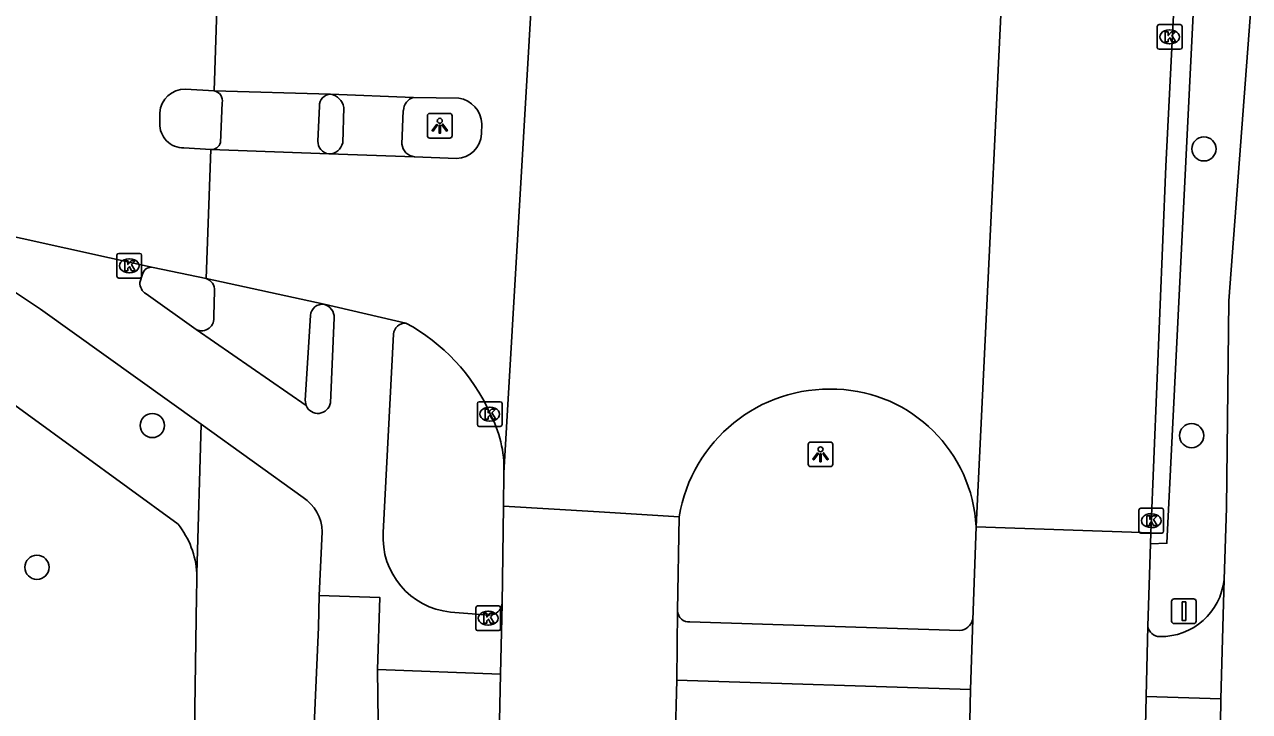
# Model space of a CAD drawing. Extents: x 157793 to 159380, y 380882 to 382313.
# Drawn here: x 158968.64 to 159018.24, y 381310.53 to 381338.33 of the extents above; entities that cross this region are included whole.
import ezdxf

# ---------------------------------------------------------------- set-up
doc = ezdxf.new("R2010")
doc.units = 0
for name, color, linetype in [('IMGEO_Boom', 7, 'Continuous'), ('IMGEO_Fietspad_gesloten', 7, 'Continuous'), ('IMGEO_Fietspad_open', 7, 'Continuous'), ('IMGEO_Kolk', 7, 'Continuous'), ('IMGEO_Lichtpunt', 7, 'Continuous'), ('IMGEO_Rijbaan_lokaal_gesloten', 7, 'Continuous'), ('IMGEO_Verkeersbordpaal', 7, 'Continuous'), ('IMGEO_Voetpad_open', 7, 'Continuous')]:
    doc.layers.add(name, color=color, linetype=linetype)

msp = doc.modelspace()

# ---------------------------------------------------------------- linework, layer by layer
at = {"layer": 'IMGEO_Boom'}
for centre in [(159016.391, 381333.297), (158973.816, 381322.102), (159015.892, 381321.693), (158969.145, 381316.364)]:
    msp.add_circle(centre, 0.489, dxfattribs=at)
at = {"layer": 'IMGEO_Fietspad_gesloten'}
for points in [[(159018.829, 381349.585), (159018.357, 381339.887), (159017.396, 381327.146), (159017.305, 381318.776), (159017.204, 381315.87)], [(159017.204, 381315.87), (159017.079, 381311.037)], [(158980.369, 381309.956), (158980.545, 381313.947), (158980.576, 381315.224)], [(158980.576, 381315.224), (158983.032, 381315.139), (158982.937, 381312.23)], [(158983.184, 381308.438), (158983.195, 381310.079), (158982.958, 381310.105), (158982.937, 381312.23)], [(159017.079, 381311.037), (159017.033, 381307.995)]]:
    msp.add_lwpolyline(points, dxfattribs=at)
at = {"layer": 'IMGEO_Fietspad_open'}
for points in [[(158981.522, 381333.548), (158981.567, 381334.976)], [(158983.977, 381334.855), (158983.922, 381333.489)], [(158961.464, 381331.237), (158962.407, 381330.895), (158967.707, 381327.86), (158969.287, 381326.814), (158975.795, 381322.152)], [(158973.315, 381327.892), (158973.418, 381328.232)], [(158975.587, 381325.987), (158973.561, 381327.434)], [(158981.183, 381326.457), (158981.024, 381323.019)], [(158980.044, 381322.912), (158975.587, 381325.987)], [(158983.164, 381317.773), (158983.584, 381325.799)], [(158975.795, 381322.152), (158979.924, 381319.194)], [(158980.693, 381317.804), (158980.576, 381315.224)], [(158987.464, 381314.434), (158985.884, 381314.551)], [(158995.58, 381314.154), (159006.513, 381313.802)], [(158982.937, 381312.23), (158987.906, 381312.042)], [(158995.046, 381311.791), (159006.94, 381311.414)], [(159017.079, 381311.037), (159014.048, 381311.131)]]:
    msp.add_lwpolyline(points, dxfattribs=at)
for centre, radius, start, end in [((158980.936, 381334.874), 0.639, 9.1758, 81.3622), ((158984.58, 381334.809), 0.604, 107.8886, 175.6154), ((158980.974, 381333.654), 0.558, 269.1955, 349.0233), ((158984.475, 381333.535), 0.555, 184.714, 265.1729), ((158973.775, 381328.14), 0.368, 78.0406, 165.4693), ((158973.809, 381327.862), 0.495, 176.5318, 239.9503), ((158980.612, 381326.46), 0.571, 359.6533, 74.3843), ((158984.06, 381325.77), 0.477, 87.2652, 176.5695), ((158980.519, 381323.103), 0.512, 201.8879, 350.5743), ((158978.976, 381317.762), 1.717, 1.407, 56.4991), ((158986.195, 381317.573), 3.038, 176.2169, 264.1249), ((159014.648, 381316.129), 2.569, 268.9343, 354.218), ((158987.459, 381314.961), 0.527, 270.5101, 351.6889), ((158995.541, 381314.61), 0.457, 181.4485, 274.8842), ((159006.432, 381314.422), 0.625, 277.4071, 342.3134), ((159014.612, 381314.063), 0.504, 189.1864, 268.626)]:
    msp.add_arc(centre, radius, start, end, dxfattribs=at)
at = {"layer": 'IMGEO_Kolk'}
for p, q in [((159014.502, 381337.405), (159014.502, 381338.257)), ((159014.577, 381338.331), (159015.429, 381338.331)), ((159015.503, 381338.257), (159015.503, 381337.405)), ((159014.99, 381338.111), (159015.015, 381338.111)), ((159015.429, 381337.331), (159014.577, 381337.331)), ((159015.013, 381337.551), (159014.988, 381337.551)), ((158972.382, 381328.142), (158972.382, 381328.994)), ((158972.457, 381329.068), (158973.309, 381329.068)), ((158972.87, 381328.848), (158972.895, 381328.848)), ((158973.383, 381328.994), (158973.383, 381328.142)), ((158973.309, 381328.068), (158972.457, 381328.068)), ((158972.893, 381328.288), (158972.868, 381328.288)), ((158986.975, 381322.137), (158986.975, 381322.989)), ((158987.05, 381323.063), (158987.902, 381323.063)), ((158987.976, 381322.989), (158987.976, 381322.137)), ((158987.463, 381322.843), (158987.488, 381322.843)), ((158987.902, 381322.063), (158987.05, 381322.063)), ((158987.486, 381322.283), (158987.461, 381322.283)), ((159013.758, 381317.826), (159013.758, 381318.678)), ((159013.833, 381318.752), (159014.685, 381318.752)), ((159014.246, 381318.532), (159014.271, 381318.532)), ((159014.759, 381318.678), (159014.759, 381317.826)), ((159014.269, 381317.972), (159014.244, 381317.972)), ((159014.685, 381317.752), (159013.833, 381317.752)), ((158986.912, 381313.877), (158986.912, 381314.729)), ((158986.987, 381314.803), (158987.839, 381314.803)), ((158987.4, 381314.583), (158987.425, 381314.583)), ((158987.913, 381314.729), (158987.913, 381313.877)), ((158987.423, 381314.023), (158987.398, 381314.023)), ((158987.839, 381313.803), (158986.987, 381313.803))]:
    msp.add_line(p, q, dxfattribs=at)
for points in [[(159014.502, 381337.405), (159014.502, 381338.257)], [(159014.577, 381338.331), (159015.429, 381338.331)], [(159015.503, 381338.257), (159015.503, 381337.405)], [(159014.823, 381338.031), (159014.946, 381338.031), (159014.946, 381337.88), (159015.076, 381338.031), (159015.24, 381338.031), (159015.094, 381337.88), (159015.247, 381337.631), (159015.095, 381337.631), (159015.01, 381337.795), (159014.946, 381337.728), (159014.946, 381337.631), (159014.823, 381337.631), (159014.823, 381338.031)], [(159015.429, 381337.331), (159014.577, 381337.331)], [(158972.382, 381328.142), (158972.382, 381328.994)], [(158972.457, 381329.068), (158973.309, 381329.068)], [(158973.383, 381328.994), (158973.383, 381328.142)], [(158972.703, 381328.768), (158972.826, 381328.768), (158972.826, 381328.617), (158972.956, 381328.768), (158973.12, 381328.768), (158972.974, 381328.617), (158973.127, 381328.368), (158972.975, 381328.368), (158972.89, 381328.532), (158972.826, 381328.465), (158972.826, 381328.368), (158972.703, 381328.368), (158972.703, 381328.768)], [(158973.309, 381328.068), (158972.457, 381328.068)], [(158986.975, 381322.137), (158986.975, 381322.989)], [(158987.05, 381323.063), (158987.902, 381323.063)], [(158987.976, 381322.989), (158987.976, 381322.137)], [(158987.296, 381322.763), (158987.419, 381322.763), (158987.419, 381322.612), (158987.549, 381322.763), (158987.713, 381322.763), (158987.567, 381322.612), (158987.72, 381322.363), (158987.568, 381322.363), (158987.483, 381322.527), (158987.419, 381322.46), (158987.419, 381322.363), (158987.296, 381322.363), (158987.296, 381322.763)], [(158987.902, 381322.063), (158987.05, 381322.063)], [(159013.758, 381317.826), (159013.758, 381318.678)], [(159013.833, 381318.752), (159014.685, 381318.752)], [(159014.079, 381318.452), (159014.202, 381318.452), (159014.202, 381318.301), (159014.332, 381318.452), (159014.496, 381318.452), (159014.35, 381318.301), (159014.503, 381318.052), (159014.351, 381318.052), (159014.266, 381318.216), (159014.202, 381318.149), (159014.202, 381318.052), (159014.079, 381318.052), (159014.079, 381318.452)], [(159014.759, 381318.678), (159014.759, 381317.826)], [(159014.685, 381317.752), (159013.833, 381317.752)], [(158986.912, 381313.877), (158986.912, 381314.729)], [(158986.987, 381314.803), (158987.839, 381314.803)], [(158987.233, 381314.503), (158987.356, 381314.503), (158987.356, 381314.352), (158987.486, 381314.503), (158987.65, 381314.503), (158987.504, 381314.352), (158987.657, 381314.103), (158987.505, 381314.103), (158987.42, 381314.267), (158987.356, 381314.2), (158987.356, 381314.103), (158987.233, 381314.103), (158987.233, 381314.503)], [(158987.913, 381314.729), (158987.913, 381313.877)], [(158987.839, 381313.803), (158986.987, 381313.803)]]:
    msp.add_lwpolyline(points, dxfattribs=at)
for centre, start, end in [((159014.579, 381338.255), 91.552, 178.448), ((159014.579, 381338.255), 91.552, 178.448), ((159015.427, 381338.255), 1.552, 88.448), ((159015.427, 381338.255), 1.552, 88.448), ((159014.579, 381337.407), 181.552, 268.448), ((159014.579, 381337.407), 181.552, 268.448), ((159015.427, 381337.407), 271.552, 358.448), ((159015.427, 381337.407), 271.552, 358.448), ((158972.459, 381328.992), 91.552, 178.448), ((158972.459, 381328.992), 91.552, 178.448), ((158973.307, 381328.992), 1.552, 88.448), ((158973.307, 381328.992), 1.552, 88.448), ((158972.459, 381328.144), 181.552, 268.448), ((158972.459, 381328.144), 181.552, 268.448), ((158973.307, 381328.144), 271.552, 358.448), ((158973.307, 381328.144), 271.552, 358.448), ((158987.052, 381322.987), 91.552, 178.448), ((158987.052, 381322.987), 91.552, 178.448), ((158987.9, 381322.987), 1.552, 88.448), ((158987.9, 381322.987), 1.552, 88.448), ((158987.052, 381322.139), 181.552, 268.448), ((158987.052, 381322.139), 181.552, 268.448), ((158987.9, 381322.139), 271.552, 358.448), ((158987.9, 381322.139), 271.552, 358.448), ((159013.835, 381318.676), 91.552, 178.448), ((159013.835, 381318.676), 91.552, 178.448), ((159014.683, 381318.676), 1.552, 88.448), ((159014.683, 381318.676), 1.552, 88.448), ((159013.835, 381317.828), 181.552, 268.448), ((159013.835, 381317.828), 181.552, 268.448), ((159014.683, 381317.828), 271.552, 358.448), ((159014.683, 381317.828), 271.552, 358.448), ((158986.989, 381314.727), 91.552, 178.448), ((158986.989, 381314.727), 91.552, 178.448), ((158987.837, 381314.727), 1.552, 88.448), ((158987.837, 381314.727), 1.552, 88.448), ((158986.989, 381313.879), 181.552, 268.448), ((158986.989, 381313.879), 181.552, 268.448), ((158987.837, 381313.879), 271.552, 358.448), ((158987.837, 381313.879), 271.552, 358.448)]:
    msp.add_arc(centre, 0.0765, start, end, dxfattribs=at)
for centre, major_axis, ratio, start_param, end_param in [((159014.989, 381337.831), (-0.387, 0.002), 0.722429, 4.712389, 7.853982), ((159015.014, 381337.831), (-0.39, 0.002), 0.717154, 1.570796, 4.712389), ((158972.869, 381328.568), (-0.387, 0.002), 0.722429, 4.712389, 7.853982), ((158972.894, 381328.568), (-0.39, 0.002), 0.717154, 1.570796, 4.712389), ((158987.462, 381322.563), (-0.387, 0.002), 0.722429, 4.712389, 7.853982), ((158987.487, 381322.563), (-0.39, 0.002), 0.717154, 1.570796, 4.712389), ((159014.245, 381318.252), (-0.387, 0.002), 0.722429, 4.712389, 7.853982), ((159014.27, 381318.252), (-0.39, 0.002), 0.717154, 1.570796, 4.712389), ((158987.399, 381314.303), (-0.387, 0.002), 0.722429, 4.712389, 7.853982), ((158987.424, 381314.303), (-0.39, 0.002), 0.717154, 1.570796, 4.712389)]:
    msp.add_ellipse(centre, major_axis=major_axis, ratio=ratio, start_param=start_param, end_param=end_param, dxfattribs=at)
at = {"layer": 'IMGEO_Lichtpunt'}
for p, q in [((158984.954, 381334.639), (158984.954, 381333.832)), ((158984.954, 381334.639), (158984.954, 381333.832)), ((158985.856, 381334.734), (158985.048, 381334.734)), ((158985.856, 381334.734), (158985.048, 381334.734)), ((158985.95, 381333.832), (158985.95, 381334.639)), ((158985.95, 381333.832), (158985.95, 381334.639)), ((158985.048, 381333.738), (158985.856, 381333.738)), ((158985.048, 381333.738), (158985.856, 381333.738)), ((159001.272, 381321.434), (159000.464, 381321.434)), ((159001.272, 381321.434), (159000.464, 381321.434)), ((159000.37, 381321.339), (159000.37, 381320.532)), ((159000.37, 381321.339), (159000.37, 381320.532)), ((159001.366, 381320.532), (159001.366, 381321.339)), ((159001.366, 381320.532), (159001.366, 381321.339)), ((159000.464, 381320.438), (159001.272, 381320.438)), ((159000.464, 381320.438), (159001.272, 381320.438))]:
    msp.add_line(p, q, dxfattribs=at)
for points in [[(158985.328, 381334.303), (158985.367, 381334.275), (158985.179, 381334.013), (158985.141, 381334.04), (158985.328, 381334.303)], [(158985.43, 381334.255), (158985.477, 381334.255), (158985.477, 381333.933), (158985.43, 381333.933), (158985.43, 381334.255)], [(158985.54, 381334.275), (158985.578, 381334.302), (158985.765, 381334.04), (158985.726, 381334.012), (158985.54, 381334.275)], [(159000.744, 381321.003), (159000.783, 381320.975), (159000.595, 381320.713), (159000.557, 381320.74), (159000.744, 381321.003)], [(159000.846, 381320.955), (159000.893, 381320.955), (159000.893, 381320.633), (159000.846, 381320.633), (159000.846, 381320.955)], [(159000.956, 381320.975), (159000.994, 381321.002), (159001.181, 381320.74), (159001.142, 381320.712), (159000.956, 381320.975)]]:
    msp.add_lwpolyline(points, dxfattribs=at)
for centre in [(158985.453, 381334.437), (159000.869, 381321.137)]:
    msp.add_circle(centre, 0.0994, dxfattribs=at)
for centre, start, end in [((158985.048, 381334.639), 90, 180), ((158985.048, 381334.639), 90, 180), ((158985.856, 381334.639), 0, 90), ((158985.856, 381334.639), 0, 90), ((158985.048, 381333.832), 180, 270), ((158985.048, 381333.832), 180, 270), ((158985.856, 381333.832), 270, 0), ((158985.856, 381333.832), 270, 360), ((159000.464, 381321.339), 90, 180), ((159000.464, 381321.339), 90, 180), ((159001.272, 381321.339), 0, 90), ((159001.272, 381321.339), 0, 90), ((159000.464, 381320.532), 180, 270), ((159000.464, 381320.532), 180, 270), ((159001.272, 381320.532), 270, 0), ((159001.272, 381320.532), 270, 360)]:
    msp.add_arc(centre, 0.0946, start, end, dxfattribs=at)
at = {"layer": 'IMGEO_Rijbaan_lokaal_gesloten'}
for points in [[(158988.048, 381320.193), (158989.643, 381347.362)], [(159008.563, 381346.86), (159007.163, 381317.998)], [(159015.557, 381345.706), (159015.313, 381341.646), (159014.845, 381332.603), (159014.246, 381317.755)], [(158976.481, 381340.592), (158976.321, 381335.649)], [(158975.153, 381335.71), (158976.321, 381335.649)], [(158976.321, 381335.649), (158981.032, 381335.506)], [(158981.032, 381335.506), (158984.394, 381335.384)], [(158984.394, 381335.384), (158986.223, 381335.35)], [(158974.116, 381334.334), (158974.122, 381334.76)], [(158987.155, 381334.307), (158987.147, 381333.905)], [(158976.187, 381333.271), (158975.091, 381333.339)], [(158976.187, 381333.271), (158975.994, 381328.047)], [(158980.966, 381333.096), (158976.187, 381333.271)], [(158984.428, 381332.982), (158980.966, 381333.096)], [(158986.128, 381332.905), (158984.428, 381332.982)], [(158973.851, 381328.5), (158961.464, 381331.237)], [(158973.851, 381328.5), (158975.994, 381328.047)], [(158975.994, 381328.047), (158980.766, 381327.01)], [(158980.766, 381327.01), (158984.083, 381326.247)], [(158988.031, 381318.842), (158988.048, 381320.193)], [(158988.031, 381318.842), (158987.981, 381314.885)], [(158995.143, 381318.41), (158991.911, 381318.606), (158988.031, 381318.842)], [(158995.084, 381314.598), (158995.143, 381318.41)], [(159007.028, 381314.232), (159007.163, 381317.998)], [(159007.163, 381317.998), (159014.246, 381317.755)], [(159014.246, 381317.755), (159014.228, 381317.315)], [(159014.115, 381313.983), (159014.228, 381317.315)], [(158987.981, 381314.885), (158987.906, 381312.042)], [(158995.046, 381311.791), (158995.084, 381314.598)], [(159006.94, 381311.414), (159007.028, 381314.232)], [(159014.115, 381313.983), (159014.048, 381311.131)], [(158987.906, 381312.042), (158987.824, 381308.271)], [(158994.986, 381309.263), (158995.046, 381311.791)], [(159006.884, 381308.877), (159006.94, 381311.414)], [(159014.048, 381311.131), (159013.982, 381308.138)]]:
    msp.add_lwpolyline(points, dxfattribs=at)
for centre, radius, start, end in [((158975.124, 381334.707), 1.003, 88.3295, 176.9876), ((158986.056, 381334.263), 1.1, 2.2907, 81.2758), ((158975.081, 381334.304), 0.965, 178.2312, 270.6055), ((158986.097, 381333.955), 1.051, 271.6718, 357.2499), ((158980.436, 381319.442), 7.72, 24.2152, 61.8103), ((159001.233, 381317.407), 6.172, 87.2601, 170.6481), ((159001.314, 381317.72), 5.856, 2.7225, 87.9011), ((158983.351, 381320.358), 4.7, 357.9829, 28.6117)]:
    msp.add_arc(centre, radius, start, end, dxfattribs=at)
at = {"layer": 'IMGEO_Verkeersbordpaal'}
for p, q in [((159015.083, 381314.188), (159015.083, 381314.988)), ((159015.083, 381314.988), (159015.083, 381314.188)), ((159015.183, 381315.088), (159015.973, 381315.088)), ((159015.973, 381315.088), (159015.183, 381315.088)), ((159016.073, 381314.988), (159016.073, 381314.188)), ((159016.073, 381314.188), (159016.073, 381314.988)), ((159015.973, 381314.088), (159015.183, 381314.088)), ((159015.183, 381314.088), (159015.973, 381314.088))]:
    msp.add_line(p, q, dxfattribs=at)
msp.add_lwpolyline([(159015.503, 381314.963), (159015.653, 381314.963), (159015.653, 381314.213), (159015.503, 381314.213), (159015.503, 381314.963)], dxfattribs=at)
for centre, start, end in [((159015.183, 381314.988), 90, 180), ((159015.183, 381314.988), 90, 180), ((159015.973, 381314.988), 0, 90), ((159015.973, 381314.988), 360, 90), ((159015.183, 381314.188), 180, 270), ((159015.183, 381314.188), 180, 270), ((159015.973, 381314.188), 270, 0), ((159015.973, 381314.188), 270, 0)]:
    msp.add_arc(centre, 0.1, start, end, dxfattribs=at)
at = {"layer": 'IMGEO_Voetpad_open'}
for points in [[(159014.228, 381317.315), (159014.889, 381317.335), (159016.261, 381344.992), (159015.557, 381345.706)], [(158976.571, 381333.555), (158976.648, 381335.163)], [(158980.581, 381335.03), (158980.519, 381333.616)], [(158976.3, 381326.539), (158976.327, 381327.554)], [(158980.219, 381326.561), (158980.008, 381323.129), (158980.044, 381322.912)], [(158974.857, 381318.105), (158966.694, 381324.052), (158962.67, 381326.045)], [(158975.795, 381322.152), (158975.616, 381316.115)], [(158973.057, 381270.603), (158975.491, 381270.789), (158975.857, 381270.582), (158975.326, 381296.074), (158975.608, 381315.202), (158975.618, 381315.821), (158975.616, 381316.115)]]:
    msp.add_lwpolyline(points, dxfattribs=at)
for centre, radius, start, end in [((158976.235, 381335.238), 0.42, 349.6678, 78.2007), ((158981.033, 381335.053), 0.453, 90.1822, 182.9075), ((158976.197, 381333.659), 0.388, 268.4973, 344.4747), ((158981.033, 381333.606), 0.515, 178.901, 262.4648), ((158975.856, 381327.595), 0.473, 355.066, 73.0086), ((158980.711, 381326.519), 0.494, 83.6451, 175.116), ((158975.807, 381326.44), 0.503, 244.1106, 11.383), ((158972.185, 381315.946), 3.435, 2.8191, 38.9353)]:
    msp.add_arc(centre, radius, start, end, dxfattribs=at)

doc.saveas('drawing.dxf')
